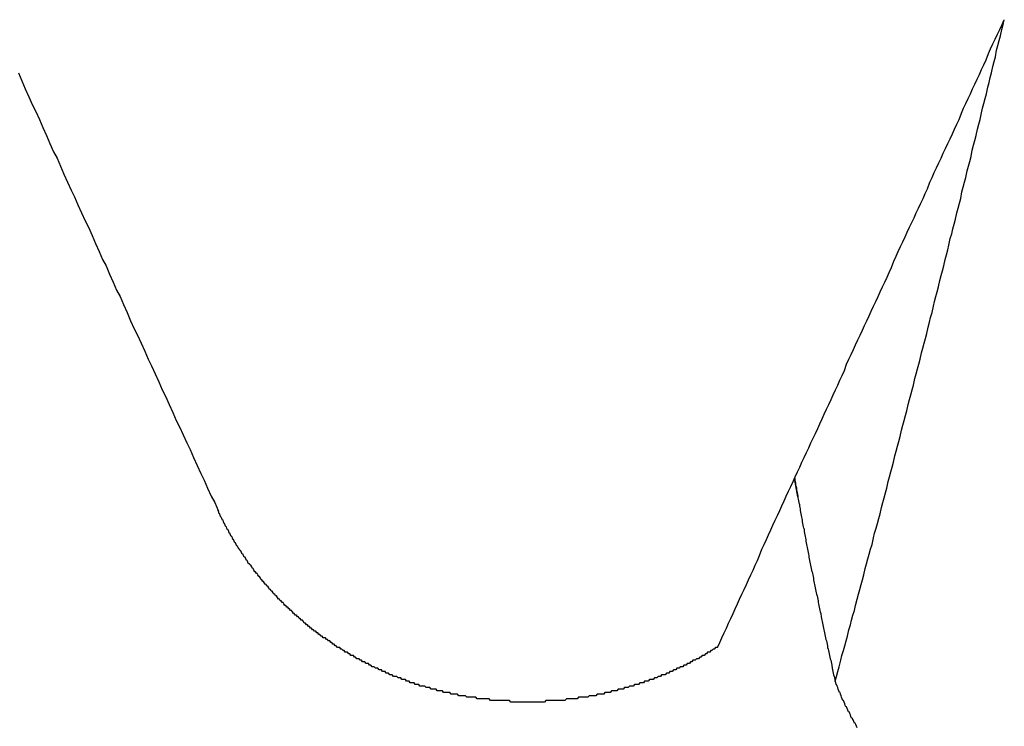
# Model space of a CAD drawing. Extents: x 1107 to 4046, y 937 to 3355.
# Tile 356 of 656: x 2156.105 to 2156.717, y 2652.227 to 2652.666. Entities that reach past the tile are written whole.
import ezdxf

# ---------------------------------------------------------------- set-up
doc = ezdxf.new("R2010")
doc.units = 0
doc.layers.add('KF_VIDA_L___C_REAR', color=7, linetype='CONTINUOUS')

# ---------------------------------------------------------------- blocks, each defined once
blk = doc.blocks.new('KF_VIDA_L___C_REAR')
at = {"layer": 'KF_VIDA_L___C_REAR'}
blk.add_line((-30.390852, 963.156644), (-30.392837, 963.167855), dxfattribs=at)
for points in [[(-30.8753, 963.42, 0), (-30.8731, 963.415, 0), (-30.871, 963.41, 0), (-30.8688, 963.405, 0), (-30.8666, 963.4, 0), (-30.8644, 963.396, 0), (-30.8622, 963.391, 0), (-30.8601, 963.386, 0), (-30.8579, 963.381, 0), (-30.8557, 963.376, 0), (-30.8535, 963.371, 0), (-30.8513, 963.367, 0), (-30.8492, 963.362, 0), (-30.847, 963.357, 0), (-30.8448, 963.352, 0), (-30.8426, 963.347, 0), (-30.8404, 963.343, 0), (-30.8383, 963.338, 0), (-30.8361, 963.333, 0), (-30.8339, 963.328, 0), (-30.8317, 963.324, 0), (-30.8295, 963.319, 0), (-30.8274, 963.314, 0), (-30.8252, 963.309, 0), (-30.823, 963.304, 0), (-30.8208, 963.3, 0), (-30.8186, 963.295, 0), (-30.8165, 963.29, 0), (-30.8143, 963.285, 0), (-30.8121, 963.281, 0), (-30.8099, 963.276, 0), (-30.8077, 963.271, 0), (-30.8056, 963.266, 0), (-30.8034, 963.261, 0), (-30.8012, 963.257, 0), (-30.799, 963.252, 0), (-30.7968, 963.247, 0), (-30.7947, 963.242, 0), (-30.7925, 963.238, 0), (-30.7903, 963.233, 0), (-30.7881, 963.228, 0), (-30.786, 963.223, 0), (-30.7838, 963.219, 0), (-30.7816, 963.214, 0), (-30.7794, 963.209, 0), (-30.7772, 963.204, 0), (-30.7751, 963.2, 0), (-30.7729, 963.195, 0), (-30.7707, 963.19, 0), (-30.7685, 963.186, 0), (-30.7664, 963.181, 0), (-30.7642, 963.176, 0), (-30.762, 963.171, 0), (-30.7598, 963.167, 0), (-30.7577, 963.162, 0), (-30.7555, 963.157, 0), (-30.7533, 963.153, 0), (-30.7511, 963.148, 0)], [(-30.4407, 963.063, 0), (-30.4394, 963.066, 0), (-30.438, 963.069, 0), (-30.4366, 963.072, 0), (-30.4352, 963.075, 0), (-30.4339, 963.078, 0), (-30.4325, 963.081, 0), (-30.4311, 963.084, 0), (-30.4297, 963.087, 0), (-30.4284, 963.09, 0), (-30.427, 963.093, 0), (-30.4256, 963.096, 0), (-30.4242, 963.099, 0), (-30.4228, 963.102, 0), (-30.4215, 963.105, 0), (-30.4201, 963.108, 0), (-30.4187, 963.111, 0), (-30.4173, 963.114, 0), (-30.4159, 963.117, 0), (-30.4146, 963.12, 0), (-30.4132, 963.124, 0), (-30.4118, 963.127, 0), (-30.4104, 963.13, 0), (-30.409, 963.133, 0), (-30.4076, 963.136, 0), (-30.4063, 963.139, 0), (-30.4049, 963.142, 0), (-30.4035, 963.145, 0), (-30.4021, 963.148, 0), (-30.4007, 963.151, 0), (-30.3993, 963.154, 0), (-30.398, 963.157, 0), (-30.3966, 963.16, 0), (-30.3952, 963.163, 0), (-30.3938, 963.166, 0), (-30.3924, 963.169, 0), (-30.391, 963.172, 0), (-30.3896, 963.175, 0), (-30.3883, 963.178, 0), (-30.3869, 963.181, 0), (-30.3855, 963.184, 0), (-30.3841, 963.187, 0), (-30.3827, 963.19, 0), (-30.3813, 963.193, 0), (-30.3799, 963.196, 0), (-30.3785, 963.199, 0), (-30.3772, 963.202, 0), (-30.3758, 963.205, 0), (-30.3744, 963.208, 0), (-30.373, 963.211, 0), (-30.3716, 963.214, 0), (-30.3702, 963.217, 0), (-30.3688, 963.22, 0), (-30.3674, 963.223, 0), (-30.366, 963.226, 0), (-30.3647, 963.229, 0), (-30.3633, 963.232, 0), (-30.3619, 963.235, 0), (-30.3605, 963.239, 0), (-30.3591, 963.242, 0), (-30.3577, 963.245, 0), (-30.3563, 963.248, 0), (-30.3549, 963.251, 0), (-30.3535, 963.254, 0), (-30.3521, 963.257, 0), (-30.3507, 963.26, 0), (-30.3493, 963.263, 0), (-30.3479, 963.266, 0), (-30.3466, 963.269, 0), (-30.3452, 963.272, 0), (-30.3438, 963.275, 0), (-30.3424, 963.278, 0), (-30.341, 963.281, 0), (-30.3396, 963.284, 0), (-30.3382, 963.287, 0), (-30.3368, 963.29, 0), (-30.3354, 963.293, 0), (-30.334, 963.296, 0), (-30.3326, 963.299, 0), (-30.3312, 963.303, 0), (-30.3298, 963.306, 0), (-30.3284, 963.309, 0), (-30.327, 963.312, 0), (-30.3256, 963.315, 0), (-30.3242, 963.318, 0), (-30.3228, 963.321, 0), (-30.3214, 963.324, 0), (-30.32, 963.327, 0), (-30.3186, 963.33, 0), (-30.3172, 963.333, 0), (-30.3158, 963.336, 0), (-30.3144, 963.339, 0), (-30.313, 963.342, 0), (-30.3116, 963.345, 0), (-30.3102, 963.348, 0), (-30.3088, 963.352, 0), (-30.3074, 963.355, 0), (-30.306, 963.358, 0), (-30.3046, 963.361, 0), (-30.3032, 963.364, 0), (-30.3018, 963.367, 0), (-30.3004, 963.37, 0), (-30.299, 963.373, 0), (-30.2976, 963.376, 0), (-30.2962, 963.379, 0), (-30.2948, 963.382, 0), (-30.2934, 963.385, 0), (-30.292, 963.388, 0), (-30.2906, 963.391, 0), (-30.2892, 963.395, 0), (-30.2878, 963.398, 0), (-30.2864, 963.401, 0), (-30.285, 963.404, 0), (-30.2836, 963.407, 0), (-30.2822, 963.41, 0), (-30.2808, 963.413, 0), (-30.2794, 963.416, 0), (-30.278, 963.419, 0), (-30.2766, 963.422, 0), (-30.2752, 963.425, 0), (-30.2738, 963.428, 0), (-30.2724, 963.432, 0), (-30.271, 963.435, 0), (-30.2696, 963.438, 0), (-30.2681, 963.441, 0), (-30.2667, 963.444, 0), (-30.2653, 963.447, 0), (-30.2639, 963.45, 0), (-30.2625, 963.453, 0)], [(-30.3676, 963.042, 0), (-30.3668, 963.045, 0), (-30.3659, 963.048, 0), (-30.3651, 963.051, 0), (-30.3642, 963.055, 0), (-30.3634, 963.058, 0), (-30.3625, 963.061, 0), (-30.3616, 963.064, 0), (-30.3608, 963.067, 0), (-30.3599, 963.07, 0), (-30.3591, 963.074, 0), (-30.3582, 963.077, 0), (-30.3574, 963.08, 0), (-30.3566, 963.083, 0), (-30.3557, 963.086, 0), (-30.3549, 963.089, 0), (-30.354, 963.093, 0), (-30.3532, 963.096, 0), (-30.3523, 963.099, 0), (-30.3515, 963.102, 0), (-30.3506, 963.105, 0), (-30.3498, 963.108, 0), (-30.3489, 963.112, 0), (-30.3481, 963.115, 0), (-30.3473, 963.118, 0), (-30.3464, 963.121, 0), (-30.3456, 963.124, 0), (-30.3447, 963.127, 0), (-30.3439, 963.131, 0), (-30.3431, 963.134, 0), (-30.3422, 963.137, 0), (-30.3414, 963.14, 0), (-30.3405, 963.143, 0), (-30.3397, 963.146, 0), (-30.3389, 963.15, 0), (-30.338, 963.153, 0), (-30.3372, 963.156, 0), (-30.3364, 963.159, 0), (-30.3355, 963.162, 0), (-30.3347, 963.166, 0), (-30.3339, 963.169, 0), (-30.333, 963.172, 0), (-30.3322, 963.175, 0), (-30.3314, 963.178, 0), (-30.3305, 963.182, 0), (-30.3297, 963.185, 0), (-30.3289, 963.188, 0), (-30.328, 963.191, 0), (-30.3272, 963.194, 0), (-30.3264, 963.198, 0), (-30.3255, 963.201, 0), (-30.3247, 963.204, 0), (-30.3239, 963.207, 0), (-30.3231, 963.21, 0), (-30.3222, 963.214, 0), (-30.3214, 963.217, 0), (-30.3206, 963.22, 0), (-30.3198, 963.223, 0), (-30.3189, 963.226, 0), (-30.3181, 963.23, 0), (-30.3173, 963.233, 0), (-30.3165, 963.236, 0), (-30.3156, 963.239, 0), (-30.3148, 963.242, 0), (-30.314, 963.246, 0), (-30.3132, 963.249, 0), (-30.3123, 963.252, 0), (-30.3115, 963.255, 0), (-30.3107, 963.258, 0), (-30.3099, 963.262, 0), (-30.3091, 963.265, 0), (-30.3083, 963.268, 0), (-30.3074, 963.271, 0), (-30.3066, 963.275, 0), (-30.3058, 963.278, 0), (-30.305, 963.281, 0), (-30.3042, 963.284, 0), (-30.3034, 963.287, 0), (-30.3025, 963.291, 0), (-30.3017, 963.294, 0), (-30.3009, 963.297, 0), (-30.3001, 963.3, 0), (-30.2993, 963.304, 0), (-30.2985, 963.307, 0), (-30.2977, 963.31, 0), (-30.2969, 963.313, 0), (-30.2961, 963.317, 0), (-30.2952, 963.32, 0), (-30.2944, 963.323, 0), (-30.2936, 963.326, 0), (-30.2928, 963.329, 0), (-30.292, 963.333, 0), (-30.2912, 963.336, 0), (-30.2904, 963.339, 0), (-30.2896, 963.342, 0), (-30.2888, 963.346, 0), (-30.288, 963.349, 0), (-30.2872, 963.352, 0), (-30.2864, 963.355, 0), (-30.2856, 963.359, 0), (-30.2848, 963.362, 0), (-30.284, 963.365, 0), (-30.2832, 963.368, 0), (-30.2824, 963.372, 0), (-30.2816, 963.375, 0), (-30.2808, 963.378, 0), (-30.28, 963.381, 0), (-30.2792, 963.385, 0), (-30.2784, 963.388, 0), (-30.2776, 963.391, 0), (-30.2768, 963.394, 0), (-30.276, 963.398, 0), (-30.2752, 963.401, 0), (-30.2744, 963.404, 0), (-30.2736, 963.407, 0), (-30.2728, 963.411, 0), (-30.272, 963.414, 0), (-30.2712, 963.417, 0), (-30.2704, 963.42, 0), (-30.2696, 963.424, 0), (-30.2688, 963.427, 0), (-30.268, 963.43, 0), (-30.2673, 963.434, 0), (-30.2665, 963.437, 0), (-30.2657, 963.44, 0), (-30.2649, 963.443, 0), (-30.2641, 963.447, 0), (-30.2633, 963.45, 0), (-30.2625, 963.453, 0)], [(-30.3928, 963.168, 0), (-30.3927, 963.167, 0), (-30.3925, 963.166, 0), (-30.3923, 963.165, 0), (-30.3922, 963.164, 0), (-30.392, 963.163, 0), (-30.3919, 963.163, 0), (-30.3917, 963.162, 0), (-30.3916, 963.161, 0), (-30.3914, 963.16, 0), (-30.3912, 963.159, 0), (-30.3911, 963.158, 0), (-30.3909, 963.157, 0), (-30.3908, 963.156, 0), (-30.3906, 963.155, 0), (-30.3904, 963.154, 0), (-30.3903, 963.153, 0), (-30.3901, 963.152, 0), (-30.3899, 963.152, 0), (-30.3898, 963.151, 0), (-30.3896, 963.15, 0), (-30.3894, 963.149, 0), (-30.3893, 963.148, 0), (-30.3891, 963.147, 0), (-30.3889, 963.146, 0), (-30.3888, 963.145, 0), (-30.3886, 963.144, 0), (-30.3884, 963.143, 0), (-30.3882, 963.142, 0), (-30.3881, 963.141, 0), (-30.3879, 963.14, 0), (-30.3877, 963.139, 0), (-30.3875, 963.138, 0), (-30.3874, 963.137, 0), (-30.3872, 963.137, 0), (-30.387, 963.136, 0), (-30.3868, 963.135, 0), (-30.3867, 963.134, 0), (-30.3865, 963.133, 0), (-30.3863, 963.132, 0), (-30.3861, 963.131, 0), (-30.3859, 963.13, 0), (-30.3858, 963.129, 0), (-30.3856, 963.128, 0), (-30.3854, 963.127, 0), (-30.3852, 963.126, 0), (-30.385, 963.125, 0), (-30.3848, 963.124, 0), (-30.3846, 963.123, 0), (-30.3845, 963.122, 0), (-30.3843, 963.121, 0), (-30.3841, 963.12, 0), (-30.3839, 963.119, 0), (-30.3837, 963.118, 0), (-30.3835, 963.117, 0), (-30.3833, 963.116, 0), (-30.3831, 963.115, 0), (-30.3829, 963.114, 0), (-30.3827, 963.113, 0), (-30.3825, 963.112, 0), (-30.3824, 963.111, 0), (-30.3822, 963.11, 0), (-30.382, 963.11, 0), (-30.3818, 963.109, 0), (-30.3816, 963.108, 0), (-30.3814, 963.107, 0), (-30.3812, 963.106, 0), (-30.381, 963.105, 0), (-30.3808, 963.104, 0), (-30.3806, 963.103, 0), (-30.3804, 963.102, 0), (-30.3802, 963.101, 0), (-30.38, 963.1, 0), (-30.3798, 963.099, 0), (-30.3796, 963.098, 0), (-30.3794, 963.097, 0), (-30.3792, 963.096, 0), (-30.3789, 963.095, 0), (-30.3787, 963.094, 0), (-30.3785, 963.093, 0), (-30.3783, 963.092, 0), (-30.3781, 963.091, 0), (-30.3779, 963.09, 0), (-30.3777, 963.089, 0), (-30.3775, 963.088, 0), (-30.3773, 963.087, 0), (-30.3771, 963.086, 0), (-30.3769, 963.085, 0), (-30.3766, 963.084, 0), (-30.3764, 963.082, 0), (-30.3762, 963.081, 0), (-30.376, 963.08, 0), (-30.3758, 963.079, 0), (-30.3756, 963.078, 0), (-30.3753, 963.077, 0), (-30.3751, 963.076, 0), (-30.3749, 963.075, 0), (-30.3747, 963.074, 0), (-30.3745, 963.073, 0), (-30.3743, 963.072, 0), (-30.374, 963.071, 0), (-30.3738, 963.07, 0), (-30.3736, 963.069, 0), (-30.3734, 963.068, 0), (-30.3731, 963.067, 0), (-30.3729, 963.066, 0), (-30.3727, 963.065, 0), (-30.3725, 963.064, 0), (-30.3723, 963.063, 0), (-30.372, 963.062, 0), (-30.3718, 963.061, 0), (-30.3716, 963.06, 0), (-30.3713, 963.059, 0), (-30.3711, 963.058, 0), (-30.3709, 963.057, 0), (-30.3707, 963.056, 0), (-30.3704, 963.055, 0), (-30.3702, 963.054, 0), (-30.37, 963.053, 0), (-30.3697, 963.052, 0), (-30.3695, 963.05, 0), (-30.3693, 963.049, 0), (-30.369, 963.048, 0), (-30.3688, 963.047, 0), (-30.3686, 963.046, 0), (-30.3683, 963.045, 0), (-30.3681, 963.044, 0), (-30.3679, 963.043, 0), (-30.3676, 963.042, 0)], [(-30.4407, 963.063, 0), (-30.4414, 963.063, 0), (-30.4421, 963.063, 0), (-30.4428, 963.062, 0), (-30.4435, 963.062, 0), (-30.4442, 963.061, 0), (-30.4449, 963.061, 0), (-30.4456, 963.06, 0), (-30.4463, 963.06, 0), (-30.4469, 963.06, 0), (-30.4476, 963.059, 0), (-30.4483, 963.059, 0), (-30.449, 963.058, 0), (-30.4497, 963.058, 0), (-30.4504, 963.058, 0), (-30.4511, 963.057, 0), (-30.4518, 963.057, 0), (-30.4525, 963.056, 0), (-30.4532, 963.056, 0), (-30.4539, 963.056, 0), (-30.4546, 963.055, 0), (-30.4553, 963.055, 0), (-30.4561, 963.055, 0), (-30.4568, 963.054, 0), (-30.4575, 963.054, 0), (-30.4582, 963.053, 0), (-30.4589, 963.053, 0), (-30.4596, 963.053, 0), (-30.4603, 963.052, 0), (-30.461, 963.052, 0), (-30.4617, 963.052, 0), (-30.4624, 963.051, 0), (-30.4631, 963.051, 0), (-30.4639, 963.051, 0), (-30.4646, 963.05, 0), (-30.4653, 963.05, 0), (-30.466, 963.05, 0), (-30.4667, 963.049, 0), (-30.4674, 963.049, 0), (-30.4681, 963.049, 0), (-30.4689, 963.048, 0), (-30.4696, 963.048, 0), (-30.4703, 963.048, 0), (-30.471, 963.047, 0), (-30.4718, 963.047, 0), (-30.4725, 963.047, 0), (-30.4732, 963.046, 0), (-30.474, 963.046, 0), (-30.4747, 963.046, 0), (-30.4755, 963.046, 0), (-30.4762, 963.045, 0), (-30.477, 963.045, 0), (-30.4777, 963.045, 0), (-30.4785, 963.044, 0), (-30.4792, 963.044, 0), (-30.48, 963.044, 0), (-30.4807, 963.043, 0), (-30.4815, 963.043, 0), (-30.4822, 963.043, 0), (-30.483, 963.043, 0), (-30.4838, 963.042, 0), (-30.4845, 963.042, 0), (-30.4853, 963.042, 0), (-30.4861, 963.042, 0), (-30.4868, 963.041, 0), (-30.4876, 963.041, 0), (-30.4884, 963.041, 0), (-30.4891, 963.041, 0), (-30.4899, 963.04, 0), (-30.4907, 963.04, 0), (-30.4915, 963.04, 0), (-30.4923, 963.04, 0), (-30.4931, 963.039, 0), (-30.4938, 963.039, 0), (-30.4946, 963.039, 0), (-30.4954, 963.039, 0), (-30.4962, 963.038, 0), (-30.497, 963.038, 0), (-30.4978, 963.038, 0), (-30.4986, 963.038, 0), (-30.4994, 963.037, 0), (-30.5002, 963.037, 0), (-30.501, 963.037, 0), (-30.5018, 963.037, 0), (-30.5026, 963.037, 0), (-30.5034, 963.036, 0), (-30.5042, 963.036, 0), (-30.505, 963.036, 0), (-30.5058, 963.036, 0), (-30.5066, 963.036, 0), (-30.5074, 963.035, 0), (-30.5082, 963.035, 0), (-30.5091, 963.035, 0), (-30.5099, 963.035, 0), (-30.5107, 963.035, 0), (-30.5115, 963.034, 0), (-30.5123, 963.034, 0), (-30.5131, 963.034, 0), (-30.514, 963.034, 0), (-30.5148, 963.034, 0), (-30.5156, 963.034, 0), (-30.5164, 963.033, 0), (-30.5172, 963.033, 0), (-30.5181, 963.033, 0), (-30.5189, 963.033, 0), (-30.5197, 963.033, 0), (-30.5205, 963.033, 0), (-30.5214, 963.032, 0), (-30.5222, 963.032, 0), (-30.523, 963.032, 0), (-30.5239, 963.032, 0), (-30.5247, 963.032, 0), (-30.5255, 963.032, 0), (-30.5264, 963.032, 0), (-30.5272, 963.032, 0), (-30.528, 963.031, 0), (-30.5289, 963.031, 0), (-30.5297, 963.031, 0), (-30.5305, 963.031, 0), (-30.5314, 963.031, 0), (-30.5322, 963.031, 0), (-30.533, 963.031, 0), (-30.5339, 963.031, 0), (-30.5347, 963.031, 0), (-30.5356, 963.03, 0), (-30.5364, 963.03, 0), (-30.5372, 963.03, 0), (-30.5381, 963.03, 0), (-30.5389, 963.03, 0), (-30.5398, 963.03, 0), (-30.5406, 963.03, 0), (-30.5414, 963.03, 0), (-30.5423, 963.03, 0), (-30.5431, 963.03, 0), (-30.544, 963.03, 0), (-30.5448, 963.03, 0), (-30.5457, 963.03, 0), (-30.5465, 963.03, 0), (-30.5474, 963.03, 0), (-30.5482, 963.029, 0), (-30.549, 963.029, 0), (-30.5499, 963.029, 0), (-30.5507, 963.029, 0), (-30.5516, 963.029, 0), (-30.5524, 963.029, 0), (-30.5533, 963.029, 0), (-30.5541, 963.029, 0), (-30.555, 963.029, 0), (-30.5558, 963.029, 0), (-30.5566, 963.029, 0), (-30.5575, 963.029, 0), (-30.5583, 963.029, 0), (-30.5592, 963.029, 0), (-30.56, 963.029, 0), (-30.5609, 963.029, 0), (-30.5617, 963.029, 0), (-30.5625, 963.029, 0), (-30.5634, 963.029, 0), (-30.5642, 963.029, 0), (-30.5651, 963.029, 0), (-30.5659, 963.029, 0), (-30.5668, 963.029, 0), (-30.5676, 963.029, 0), (-30.5684, 963.029, 0), (-30.5693, 963.029, 0), (-30.5701, 963.03, 0), (-30.571, 963.03, 0), (-30.5718, 963.03, 0), (-30.5726, 963.03, 0), (-30.5735, 963.03, 0), (-30.5743, 963.03, 0), (-30.5752, 963.03, 0), (-30.576, 963.03, 0), (-30.5768, 963.03, 0), (-30.5777, 963.03, 0), (-30.5785, 963.03, 0), (-30.5793, 963.03, 0), (-30.5802, 963.03, 0), (-30.581, 963.03, 0), (-30.5818, 963.03, 0), (-30.5827, 963.031, 0), (-30.5835, 963.031, 0), (-30.5843, 963.031, 0), (-30.5851, 963.031, 0), (-30.586, 963.031, 0), (-30.5868, 963.031, 0), (-30.5876, 963.031, 0), (-30.5884, 963.031, 0), (-30.5893, 963.031, 0), (-30.5901, 963.031, 0), (-30.5909, 963.032, 0), (-30.5917, 963.032, 0), (-30.5925, 963.032, 0), (-30.5934, 963.032, 0), (-30.5942, 963.032, 0), (-30.595, 963.032, 0), (-30.5958, 963.032, 0), (-30.5966, 963.032, 0), (-30.5974, 963.033, 0), (-30.5983, 963.033, 0), (-30.5991, 963.033, 0), (-30.5999, 963.033, 0), (-30.6007, 963.033, 0), (-30.6015, 963.033, 0), (-30.6023, 963.034, 0), (-30.6031, 963.034, 0), (-30.6039, 963.034, 0), (-30.6047, 963.034, 0), (-30.6055, 963.034, 0), (-30.6063, 963.034, 0), (-30.6071, 963.035, 0), (-30.6079, 963.035, 0), (-30.6087, 963.035, 0), (-30.6095, 963.035, 0), (-30.6102, 963.035, 0), (-30.611, 963.035, 0), (-30.6118, 963.036, 0), (-30.6126, 963.036, 0), (-30.6134, 963.036, 0), (-30.6142, 963.036, 0), (-30.615, 963.036, 0), (-30.6157, 963.037, 0), (-30.6165, 963.037, 0), (-30.6173, 963.037, 0), (-30.6181, 963.037, 0), (-30.6188, 963.037, 0), (-30.6196, 963.038, 0), (-30.6204, 963.038, 0), (-30.6211, 963.038, 0), (-30.6219, 963.038, 0), (-30.6226, 963.039, 0), (-30.6234, 963.039, 0), (-30.6242, 963.039, 0), (-30.6249, 963.039, 0), (-30.6257, 963.039, 0), (-30.6264, 963.04, 0), (-30.6272, 963.04, 0), (-30.6279, 963.04, 0), (-30.6287, 963.04, 0), (-30.6294, 963.041, 0), (-30.6302, 963.041, 0), (-30.6309, 963.041, 0), (-30.6317, 963.041, 0), (-30.6325, 963.042, 0), (-30.6332, 963.042, 0), (-30.634, 963.042, 0), (-30.6347, 963.043, 0), (-30.6355, 963.043, 0), (-30.6362, 963.043, 0), (-30.637, 963.043, 0), (-30.6377, 963.044, 0), (-30.6385, 963.044, 0), (-30.6392, 963.044, 0), (-30.64, 963.045, 0), (-30.6407, 963.045, 0), (-30.6415, 963.045, 0), (-30.6422, 963.045, 0), (-30.643, 963.046, 0), (-30.6437, 963.046, 0), (-30.6444, 963.046, 0), (-30.6452, 963.047, 0), (-30.6459, 963.047, 0), (-30.6467, 963.047, 0), (-30.6474, 963.048, 0), (-30.6482, 963.048, 0), (-30.6489, 963.048, 0), (-30.6496, 963.049, 0), (-30.6504, 963.049, 0), (-30.6511, 963.049, 0), (-30.6519, 963.05, 0), (-30.6526, 963.05, 0), (-30.6533, 963.05, 0), (-30.6541, 963.051, 0), (-30.6548, 963.051, 0), (-30.6555, 963.051, 0), (-30.6563, 963.052, 0), (-30.657, 963.052, 0), (-30.6577, 963.053, 0), (-30.6585, 963.053, 0), (-30.6592, 963.053, 0), (-30.6599, 963.054, 0), (-30.6607, 963.054, 0), (-30.6614, 963.054, 0), (-30.6621, 963.055, 0), (-30.6628, 963.055, 0), (-30.6636, 963.056, 0), (-30.6643, 963.056, 0), (-30.665, 963.056, 0), (-30.6657, 963.057, 0), (-30.6664, 963.057, 0), (-30.6671, 963.058, 0), (-30.6679, 963.058, 0), (-30.6686, 963.058, 0), (-30.6693, 963.059, 0), (-30.67, 963.059, 0), (-30.6707, 963.06, 0), (-30.6714, 963.06, 0), (-30.6721, 963.06, 0), (-30.6728, 963.061, 0), (-30.6735, 963.061, 0), (-30.6742, 963.062, 0), (-30.6749, 963.062, 0), (-30.6756, 963.063, 0), (-30.6763, 963.063, 0), (-30.677, 963.063, 0), (-30.6777, 963.064, 0), (-30.6784, 963.064, 0), (-30.6791, 963.065, 0), (-30.6798, 963.065, 0), (-30.6805, 963.066, 0), (-30.6811, 963.066, 0), (-30.6818, 963.067, 0), (-30.6825, 963.067, 0), (-30.6832, 963.068, 0), (-30.6839, 963.068, 0), (-30.6845, 963.069, 0), (-30.6852, 963.069, 0), (-30.6859, 963.069, 0), (-30.6865, 963.07, 0), (-30.6872, 963.07, 0), (-30.6879, 963.071, 0), (-30.6885, 963.071, 0), (-30.6892, 963.072, 0), (-30.6899, 963.072, 0), (-30.6905, 963.073, 0), (-30.6912, 963.073, 0), (-30.6918, 963.074, 0), (-30.6925, 963.074, 0), (-30.6931, 963.075, 0), (-30.6938, 963.075, 0), (-30.6944, 963.076, 0), (-30.695, 963.076, 0), (-30.6957, 963.077, 0), (-30.6963, 963.077, 0), (-30.6969, 963.078, 0), (-30.6976, 963.078, 0), (-30.6982, 963.079, 0), (-30.6988, 963.08, 0), (-30.6995, 963.08, 0), (-30.7001, 963.081, 0), (-30.7007, 963.081, 0), (-30.7013, 963.082, 0), (-30.7019, 963.082, 0), (-30.7025, 963.083, 0), (-30.7032, 963.083, 0), (-30.7038, 963.084, 0), (-30.7044, 963.084, 0), (-30.705, 963.085, 0), (-30.7056, 963.086, 0), (-30.7062, 963.086, 0), (-30.7068, 963.087, 0), (-30.7073, 963.087, 0), (-30.7079, 963.088, 0), (-30.7085, 963.088, 0), (-30.7091, 963.089, 0), (-30.7097, 963.089, 0), (-30.7103, 963.09, 0), (-30.7108, 963.091, 0), (-30.7114, 963.091, 0), (-30.712, 963.092, 0), (-30.7126, 963.092, 0), (-30.7131, 963.093, 0), (-30.7137, 963.093, 0), (-30.7143, 963.094, 0), (-30.7148, 963.095, 0), (-30.7154, 963.095, 0), (-30.7159, 963.096, 0), (-30.7165, 963.096, 0), (-30.717, 963.097, 0), (-30.7176, 963.098, 0), (-30.7181, 963.098, 0), (-30.7186, 963.099, 0), (-30.7192, 963.099, 0), (-30.7197, 963.1, 0), (-30.7202, 963.101, 0), (-30.7208, 963.101, 0), (-30.7213, 963.102, 0), (-30.7218, 963.102, 0), (-30.7223, 963.103, 0), (-30.7229, 963.104, 0), (-30.7234, 963.104, 0), (-30.7239, 963.105, 0), (-30.7244, 963.105, 0), (-30.7249, 963.106, 0), (-30.7254, 963.107, 0), (-30.7259, 963.107, 0), (-30.7264, 963.108, 0), (-30.7269, 963.109, 0), (-30.7274, 963.109, 0), (-30.7279, 963.11, 0), (-30.7284, 963.11, 0), (-30.7289, 963.111, 0), (-30.7293, 963.112, 0), (-30.7298, 963.112, 0), (-30.7303, 963.113, 0), (-30.7308, 963.114, 0), (-30.7312, 963.114, 0), (-30.7317, 963.115, 0), (-30.7322, 963.115, 0), (-30.7326, 963.116, 0), (-30.7331, 963.117, 0), (-30.7335, 963.117, 0), (-30.734, 963.118, 0), (-30.7344, 963.119, 0), (-30.7349, 963.119, 0), (-30.7353, 963.12, 0), (-30.7357, 963.121, 0), (-30.7362, 963.121, 0), (-30.7366, 963.122, 0), (-30.737, 963.123, 0), (-30.7375, 963.123, 0), (-30.7379, 963.124, 0), (-30.7383, 963.124, 0), (-30.7387, 963.125, 0), (-30.7391, 963.126, 0), (-30.7396, 963.126, 0), (-30.74, 963.127, 0), (-30.7404, 963.128, 0), (-30.7408, 963.128, 0), (-30.7412, 963.129, 0), (-30.7416, 963.13, 0), (-30.742, 963.13, 0), (-30.7423, 963.131, 0), (-30.7427, 963.132, 0), (-30.7431, 963.132, 0), (-30.7435, 963.133, 0), (-30.7439, 963.134, 0), (-30.7442, 963.134, 0), (-30.7446, 963.135, 0), (-30.745, 963.136, 0), (-30.7453, 963.136, 0), (-30.7457, 963.137, 0), (-30.746, 963.138, 0), (-30.7464, 963.138, 0), (-30.7468, 963.139, 0), (-30.7471, 963.14, 0), (-30.7475, 963.14, 0), (-30.7478, 963.141, 0), (-30.7481, 963.142, 0), (-30.7485, 963.142, 0), (-30.7488, 963.143, 0), (-30.7492, 963.144, 0), (-30.7495, 963.144, 0), (-30.7498, 963.145, 0), (-30.7502, 963.146, 0), (-30.7505, 963.146, 0), (-30.7508, 963.147, 0), (-30.7511, 963.148, 0)], [(-30.3539, 963.013, 0), (-30.3544, 963.014, 0), (-30.3548, 963.015, 0), (-30.3553, 963.016, 0), (-30.3557, 963.016, 0), (-30.3561, 963.017, 0), (-30.3565, 963.018, 0), (-30.357, 963.019, 0), (-30.3574, 963.019, 0), (-30.3578, 963.02, 0), (-30.3582, 963.021, 0), (-30.3586, 963.022, 0), (-30.359, 963.023, 0), (-30.3594, 963.023, 0), (-30.3598, 963.024, 0), (-30.3602, 963.025, 0), (-30.3606, 963.026, 0), (-30.361, 963.026, 0), (-30.3614, 963.027, 0), (-30.3617, 963.028, 0), (-30.3621, 963.029, 0), (-30.3625, 963.03, 0), (-30.3629, 963.03, 0), (-30.3632, 963.031, 0), (-30.3636, 963.032, 0), (-30.3639, 963.033, 0), (-30.3643, 963.034, 0), (-30.3646, 963.035, 0), (-30.365, 963.035, 0), (-30.3653, 963.036, 0), (-30.3657, 963.037, 0), (-30.366, 963.038, 0), (-30.3663, 963.039, 0), (-30.3667, 963.04, 0), (-30.367, 963.04, 0), (-30.3673, 963.041, 0), (-30.3676, 963.042, 0)]]:
    blk.add_polyline3d(points, dxfattribs=at)

msp = doc.modelspace()

# ---------------------------------------------------------------- block references
at = {"layer": 'KF_VIDA_L___C_REAR'}
msp.add_blockref('KF_VIDA_L___C_REAR', (2186.97908, 1689.21316), dxfattribs=at)

doc.saveas('drawing.dxf')
